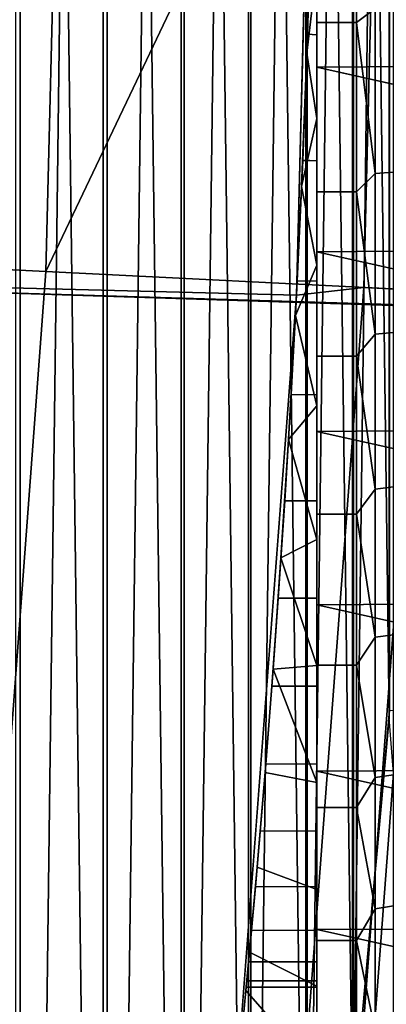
# Model space of a CAD drawing. Header units: metres. Extents: x -248 to 28, y -28 to 28.
# Tile 454 of 507: x 26.002 to 26.617, y -2.529 to -0.877. Entities that reach past the tile are written whole.
import ezdxf

# ---------------------------------------------------------------- set-up
doc = ezdxf.new("R2010")
doc.units = ezdxf.units.M
doc.layers.add('solid_10_061_053_XXX', color=7, linetype='CONTINUOUS')

msp = doc.modelspace()

# ---------------------------------------------------------------- linework, layer by layer
at = {"layer": 'solid_10_061_053_XXX'}
for points in [[(26.142359, -5.428349, 118), (26.142359, 5.428349, 118), (25.994907, 6.095469, 118)], [(25.994907, -6.095469, 118), (26.142359, -5.428349, 118), (25.994907, 6.095469, 118)], [(25.847754, 0, 25), (26.002975, 6.060962, 25), (26.002975, -6.060962, 25), (25.840338, -6.72063, 25)], [(26.002975, 6.060962, 25), (26.148746, 5.397497, 25), (26.002975, -6.060962, 25)], [(26.272715, -4.757564, 118), (26.272715, 4.757564, 118), (26.142359, 5.428349, 118)], [(26.142359, -5.428349, 118), (26.272715, -4.757564, 118), (26.142359, 5.428349, 118)], [(26.148746, 5.397497, 25), (26.148746, -5.397497, 25), (26.002975, -6.060962, 25)], [(26.148746, 5.397497, 25), (26.277611, 4.730447, 25), (26.148746, -5.397497, 25)], [(26.385849, -4.083733, 118), (26.385849, 4.083733, 118), (26.272715, 4.757564, 118)], [(26.272715, -4.757564, 118), (26.385849, -4.083733, 118), (26.272715, 4.757564, 118)], [(26.277611, 4.730447, 25), (26.277611, -4.730447, 25), (26.148746, -5.397497, 25)], [(26.277611, 4.730447, 25), (26.389452, 4.060376, 25), (26.277611, -4.730447, 25)], [(26.481707, -3.407232, 118), (26.481707, 3.407232, 118), (26.385849, 4.083733, 118)], [(26.385849, -4.083733, 118), (26.481707, -3.407232, 118), (26.385849, 4.083733, 118)], [(26.389452, 4.060376, 25), (26.389452, -4.060376, 25), (26.277611, -4.730447, 25)], [(26.389452, 4.060376, 25), (26.484211, 3.387706, 25), (26.389452, -4.060376, 25)], [(26.560226, -2.728418, 118), (26.560226, 2.728418, 118), (26.481707, 3.407232, 118)], [(26.481707, -3.407232, 118), (26.560226, -2.728418, 118), (26.481707, 3.407232, 118)], [(26.484211, 3.387706, 25), (26.484211, -3.387706, 25), (26.389452, -4.060376, 25)], [(26.484211, 3.387706, 25), (26.561832, 2.712746, 25), (26.484211, -3.387706, 25)], [(26.621344, -2.047934, 118), (26.621344, 2.047934, 118), (26.560226, 2.728418, 118)], [(26.560226, -2.728418, 118), (26.621344, -2.047934, 118), (26.560226, 2.728418, 118)], [(26.561832, 2.712746, 25), (26.561832, -2.712746, 25), (26.484211, -3.387706, 25)], [(26.561832, 2.712746, 25), (26.622246, 2.036155, 25), (26.561832, -2.712746, 25)], [(26.622246, 2.036155, 25), (26.622246, -2.036155, 25), (26.561832, -2.712746, 25)], [(26.466131, -1.339472, -9.8), (-26.5, 0, -9.8), (-26.466131, 1.339472, -9.8), (26.5, 0, -9.8)], [(26.364359, -2.677795, -9.8), (-26.466129, -1.339522, -9.8), (-26.5, 0, -9.8), (26.466131, -1.339472, -9.8)], [(25.847754, 0, 24.5), (25.813482, -1.330576, 24.5), (26.865471, -1.362568, 24.5), (26.9, 0, 24.5)], [(27.197371, 0, 118.5), (27.162636, -1.373994, 118.5), (25.813482, -1.330576, 118.5), (25.847754, 0, 118.5)], [(26.611965, 0, -9.793713), (26.578884, -1.326497, -9.793713), (26.466131, -1.339472, -9.8), (26.5, 0, -9.8)], [(26.046215, -1.299913, 135.939667), (26.078632, 0, 135.939667), (26.00148, 0, 136.084595), (25.362677, -1.265799, 137.162735)], [(26.670963, -1.331092, 134.685471), (26.704159, 0, 134.685471), (26.664379, 0, 134.769852), (26.046215, -1.299913, 135.939667)], [(26.046215, -1.299913, 135.939667), (26.664379, 0, 134.769852), (26.078632, 0, 135.939667)], [(26.578884, -1.326497, -9.793713), (26.611965, 0, -9.793713), (26.72263, 0, -9.774903), (26.689411, -1.332013, -9.774903)], [(26.598051, -0.57567, 8.1498), (26.566536, -0.591503, 8.149655), (26.566536, -0.881923, 8.087066), (26.598051, -0.858586, 8.090479)], [(26.598051, -0.57567, 1.2502), (26.598051, -0.858586, 1.309521), (26.566536, -0.881923, 1.312935), (26.566536, -0.591503, 1.250344)], [(26.566536, -0.881923, 8.087066), (26.566536, -0.591503, 8.149655), (26.5, -0.591513, 8.149652), (26.5, -0.881927, 8.087065)], [(26.566536, -0.591503, 1.250344), (26.566536, -0.881923, 1.312935), (26.5, -0.881927, 1.312936), (26.5, -0.591513, 1.250347)], [(26.5, -0.591513, 1.250347), (26.5, -0.881927, 1.312936), (26.5, -0.957224, 0.81622), (26.5, -0.641871, 0.751842)], [(26.5, -0.591513, 8.149652), (26.5, -0.641871, 8.648158), (26.5, -0.957224, 8.583779), (26.5, -0.881927, 8.087065)], [(27.18071, -0.95242, 0.815042), (27.186546, -0.79573, 0.779947), (26.5, -0.641871, 0.751842), (26.5, -0.957224, 0.81622)], [(27.186546, -0.795734, 8.620052), (27.18071, -0.952425, 8.584956), (26.5, -0.957224, 8.583779), (26.5, -0.641871, 8.648158)], [(26.491194, -0.683107, 7.104863), (26.490627, -0.704772, 7.65783), (26.483549, -0.93361, 7.586302), (26.484648, -0.901909, 7.031641)], [(26.491194, -0.683141, 2.295147), (26.484646, -0.901939, 2.368371), (26.483549, -0.933626, 1.813703), (26.490625, -0.704787, 1.742174)], [(26.5, -0.903068, 2.368808), (26.484646, -0.901939, 2.368371), (26.491194, -0.683141, 2.295147), (26.5, -0.684198, 2.295448)], [(26.5, -0.903068, 7.031192), (26.5, -0.684198, 7.104552), (26.491194, -0.683107, 7.104863), (26.484648, -0.901909, 7.031641)], [(26.5, -0.684198, 2.295448), (26.5, -0.789407, 1.753929), (26.5, -1.043147, 1.833933), (26.5, -0.903068, 2.368808)], [(26.5, -0.684198, 7.104552), (26.5, -0.903068, 7.031192), (26.5, -1.043147, 7.566067), (26.5, -0.789407, 7.646071)], [(26.5, -0.789407, 7.646071), (26.483549, -0.93361, 7.586302), (26.490627, -0.704772, 7.65783)], [(26.5, -0.789407, 1.753929), (26.490625, -0.704787, 1.742174), (26.483549, -0.933626, 1.813703)], [(26.5, -0.789407, 7.646071), (26.5, -1.043147, 7.566067), (26.483549, -0.93361, 7.586302)], [(26.5, -1.043147, 1.833933), (26.5, -0.789407, 1.753929), (26.483549, -0.933626, 1.813703)], [(26.598051, -0.858586, 8.090479), (26.566536, -0.881923, 8.087066), (26.598051, -1.135637, 8.007998)], [(26.598051, -1.135637, 1.392003), (26.566536, -0.881923, 1.312935), (26.598051, -0.858586, 1.309521)], [(26.598051, -1.135637, 1.392003), (26.598051, -0.858586, 1.309521), (26.628868, -0.856754, 1.316755), (26.628868, -1.133214, 1.399061)], [(26.598051, -0.858586, 8.090479), (26.598051, -1.135637, 8.007998), (26.628868, -1.133214, 8.000939), (26.628868, -0.856754, 8.083245)], [(26.566536, -1.165988, 8.000072), (26.566536, -0.881923, 8.087066), (26.5, -0.881927, 8.087065), (26.5, -1.165977, 8.000074)], [(26.566536, -0.881923, 1.312935), (26.566536, -1.165988, 1.399929), (26.5, -1.165977, 1.399925), (26.5, -0.881927, 1.312936)], [(26.5, -0.881927, 1.312936), (26.5, -1.165977, 1.399925), (26.5, -1.266591, 0.905832), (26.5, -0.957224, 0.81622)], [(26.5, -0.881927, 8.087065), (26.5, -0.957224, 8.583779), (26.5, -1.266591, 8.494168), (26.5, -1.165977, 8.000074)], [(26.598051, -1.135637, 8.007998), (26.566536, -0.881923, 8.087066), (26.566536, -1.165988, 8.000072)], [(26.598051, -1.135637, 1.392003), (26.566536, -1.165988, 1.399929), (26.566536, -0.881923, 1.312935)], [(26.484648, -0.901909, 7.031641), (26.483549, -0.93361, 7.586302), (26.474731, -1.156974, 7.494715), (26.476604, -1.11327, 6.938444)], [(26.484646, -0.901939, 2.368371), (26.476604, -1.1133, 2.461571), (26.474731, -1.156992, 1.905294), (26.483549, -0.933626, 1.813703)], [(26.5, -1.114345, 6.937909), (26.5, -0.903068, 7.031192), (26.484648, -0.901909, 7.031641), (26.476604, -1.11327, 6.938444)], [(26.5, -1.114345, 2.462091), (26.476604, -1.1133, 2.461571), (26.484646, -0.901939, 2.368371), (26.5, -0.903068, 2.368808)], [(26.5, -0.903068, 2.368808), (26.5, -1.043147, 1.833933), (26.5, -1.288987, 1.935763), (26.5, -1.114345, 2.462091)], [(26.5, -0.903068, 7.031192), (26.5, -1.114345, 6.937909), (26.5, -1.288987, 7.464237), (26.5, -1.043147, 7.566067)], [(26.5, -1.043147, 7.566067), (26.474731, -1.156974, 7.494715), (26.483549, -0.93361, 7.586302)], [(26.5, -1.043147, 1.833933), (26.483549, -0.933626, 1.813703), (26.474731, -1.156992, 1.905294)], [(27.17392, -1.107702, 0.856434), (27.18071, -0.95242, 0.815042), (26.5, -0.957224, 0.81622)], [(27.18071, -0.952425, 8.584956), (27.17392, -1.107707, 8.543564), (26.5, -0.957224, 8.583779)], [(27.166166, -1.261318, 0.904071), (27.17392, -1.107702, 0.856434), (26.5, -0.957224, 0.81622), (26.5, -1.266591, 0.905832)], [(27.17392, -1.107707, 8.543564), (27.166166, -1.261324, 8.495927), (26.5, -1.266591, 8.494168), (26.5, -0.957224, 8.583779)], [(26.5, -1.043147, 7.566067), (26.5, -1.288987, 7.464237), (26.474731, -1.156974, 7.494715)], [(26.5, -1.288987, 1.935763), (26.5, -1.043147, 1.833933), (26.474731, -1.156992, 1.905294)], [(26.476604, -1.11327, 6.938444), (26.474731, -1.156974, 7.494715), (26.464386, -1.373411, 7.383315), (26.46734, -1.315241, 6.826063)], [(26.476604, -1.1133, 2.461571), (26.46734, -1.315269, 2.573955), (26.464386, -1.373428, 2.016695), (26.474731, -1.156992, 1.905294)], [(26.5, -1.316095, 6.825534), (26.5, -1.114345, 6.937909), (26.476604, -1.11327, 6.938444), (26.46734, -1.315241, 6.826063)], [(26.5, -1.316095, 2.574466), (26.46734, -1.315269, 2.573955), (26.476604, -1.1133, 2.461571), (26.5, -1.114345, 2.462091)], [(26.5, -1.114345, 2.462091), (26.5, -1.288987, 1.935763), (26.5, -1.525012, 2.05863), (26.5, -1.316095, 2.574466)], [(26.5, -1.316095, 6.825534), (26.5, -1.288987, 7.464237), (26.5, -1.114345, 6.937909)], [(26.598051, -1.135637, 8.007998), (26.566536, -1.165988, 8.000072), (26.598051, -1.40493, 7.902919)], [(26.598051, -1.40493, 1.497081), (26.566536, -1.165988, 1.399929), (26.598051, -1.135637, 1.392003)], [(26.598051, -1.40493, 1.497081), (26.598051, -1.135637, 1.392003), (26.628868, -1.133214, 1.399061), (26.628868, -1.401933, 1.503915)], [(26.598051, -1.135637, 8.007998), (26.598051, -1.40493, 7.902919), (26.628868, -1.401933, 7.896085), (26.628868, -1.133214, 8.000939)], [(26.5, -1.288987, 7.464237), (26.464386, -1.373411, 7.383315), (26.474731, -1.156974, 7.494715)], [(26.5, -1.288987, 1.935763), (26.474731, -1.156992, 1.905294), (26.464386, -1.373428, 2.016695)], [(26.5, -1.165977, 1.399925), (26.5, -1.441662, 1.510705), (26.5, -1.568029, 1.020165), (26.5, -1.266591, 0.905832)], [(26.5, -1.165977, 8.000074), (26.5, -1.266591, 8.494168), (26.5, -1.568029, 8.379835), (26.5, -1.441662, 7.889295)], [(26.566536, -1.441653, 7.8893), (26.566536, -1.165988, 8.000072), (26.5, -1.165977, 8.000074), (26.5, -1.441662, 7.889295)], [(26.566536, -1.165988, 1.399929), (26.566536, -1.441653, 1.5107), (26.5, -1.441662, 1.510705), (26.5, -1.165977, 1.399925)], [(26.598051, -1.40493, 7.902919), (26.566536, -1.165988, 8.000072), (26.566536, -1.441653, 7.8893)], [(26.598051, -1.40493, 1.497081), (26.566536, -1.441653, 1.5107), (26.566536, -1.165988, 1.399929)], [(25.362677, -1.265799, 137.162735), (25.268053, -2.52845, 137.162735), (25.949041, -2.596593, 135.939667), (26.046215, -1.299913, 135.939667)], [(27.157553, -1.41304, 0.957899), (27.166166, -1.261318, 0.904071), (26.5, -1.266591, 0.905832)], [(27.166166, -1.261324, 8.495927), (27.157553, -1.413046, 8.442099), (26.5, -1.266591, 8.494168)], [(27.148069, -1.562618, 1.01785), (27.157553, -1.41304, 0.957899), (26.5, -1.266591, 0.905832), (26.5, -1.568029, 1.020165)], [(27.157553, -1.413046, 8.442099), (27.148067, -1.562624, 8.382147), (26.5, -1.568029, 8.379835), (26.5, -1.266591, 8.494168)], [(26.046215, -1.299913, 135.939667), (25.949041, -2.596593, 135.939667), (26.571459, -2.658875, 134.685471), (26.670963, -1.331092, 134.685471)], [(26.5, -1.288987, 7.464237), (26.5, -1.525012, 7.34137), (26.464386, -1.373411, 7.383315)], [(26.5, -1.525012, 2.05863), (26.5, -1.288987, 1.935763), (26.464386, -1.373428, 2.016695)], [(26.5, -1.316095, 6.825534), (26.5, -1.506572, 6.695053), (26.5, -1.525012, 7.34137), (26.5, -1.288987, 7.464237)], [(26.46734, -1.315241, 6.826063), (26.464386, -1.373411, 7.383315), (26.452757, -1.581662, 7.25242), (26.45717, -1.506024, 6.695466)], [(26.46734, -1.315269, 2.573955), (26.457169, -1.506052, 2.704555), (26.452757, -1.581677, 2.147591), (26.464386, -1.373428, 2.016695)], [(26.5, -1.506572, 2.704947), (26.457169, -1.506052, 2.704555), (26.46734, -1.315269, 2.573955), (26.5, -1.316095, 2.574466)], [(26.5, -1.506572, 6.695053), (26.5, -1.316095, 6.825534), (26.46734, -1.315241, 6.826063), (26.45717, -1.506024, 6.695466)], [(26.5, -1.316095, 2.574466), (26.5, -1.525012, 2.05863), (26.5, -1.506572, 2.704947)], [(25.813482, -1.330576, 24.5), (25.710758, -2.657663, 24.5), (26.761875, -2.722479, 24.5), (26.865471, -1.362568, 24.5)], [(27.058289, -2.746949, 118.5), (25.710758, -2.657669, 118.5), (25.813482, -1.330576, 118.5), (27.162636, -1.373994, 118.5)], [(26.578884, -1.326497, -9.793713), (26.479723, -2.649696, -9.793713), (26.364359, -2.677795, -9.8), (26.466131, -1.339472, -9.8)], [(26.689411, -1.332013, -9.774903), (26.58984, -2.660715, -9.774903), (26.479723, -2.649696, -9.793713), (26.578884, -1.326497, -9.793713)], [(26.670963, -1.331092, 134.685471), (26.571459, -2.658875, 134.685471), (27.120987, -2.757933, 133.423676), (27.225864, -1.380738, 133.423676)], [(26.797138, -1.33739, -9.743809), (26.697165, -2.671454, -9.743809), (26.58984, -2.660715, -9.774903), (26.689411, -1.332013, -9.774903)], [(26.194759, -4.010514, -9.8), (-26.364351, -2.677873, -9.8), (-26.466129, -1.339522, -9.8), (26.364359, -2.677795, -9.8)], [(26.5, -1.525012, 7.34137), (26.452757, -1.581662, 7.25242), (26.464386, -1.373411, 7.383315)], [(26.5, -1.525012, 2.05863), (26.464386, -1.373428, 2.016695), (26.452757, -1.581677, 2.147591)], [(26.598051, -1.664627, 1.624039), (26.598051, -1.40493, 1.497081), (26.628868, -1.401933, 1.503915), (26.628868, -1.661075, 1.630602)], [(26.598051, -1.40493, 7.902919), (26.598051, -1.664627, 7.775961), (26.628868, -1.661075, 7.769398), (26.628868, -1.401933, 7.896085)], [(26.598051, -1.40493, 7.902919), (26.566536, -1.441653, 7.8893), (26.598051, -1.664627, 7.775961)], [(26.598051, -1.664627, 1.624039), (26.566536, -1.441653, 1.5107), (26.598051, -1.40493, 1.497081)], [(26.566536, -1.70693, 7.755551), (26.566536, -1.441653, 7.8893), (26.5, -1.441662, 7.889295), (26.5, -1.706938, 7.755546)], [(26.566536, -1.441653, 1.5107), (26.566536, -1.70693, 1.644449), (26.5, -1.706938, 1.644454), (26.5, -1.441662, 1.510705)], [(26.5, -1.441662, 1.510705), (26.5, -1.706938, 1.644454), (26.5, -1.858887, 1.158166), (26.5, -1.568029, 1.020165)], [(26.5, -1.441662, 7.889295), (26.5, -1.568029, 8.379835), (26.5, -1.858887, 8.241834), (26.5, -1.706938, 7.755546)], [(26.598051, -1.664627, 7.775961), (26.566536, -1.441653, 7.8893), (26.566536, -1.70693, 7.755551)], [(26.598051, -1.664627, 1.624039), (26.566536, -1.70693, 1.644449), (26.566536, -1.441653, 1.5107)], [(26.45717, -1.506024, 6.695466), (26.452757, -1.581662, 7.25242), (26.440166, -1.779769, 7.102802), (26.446436, -1.684047, 6.547694)], [(26.457169, -1.506052, 2.704555), (26.446434, -1.684073, 2.85233), (26.440166, -1.779787, 2.297213), (26.452757, -1.581677, 2.147591)], [(26.5, -1.684256, 2.852496), (26.446434, -1.684073, 2.85233), (26.457169, -1.506052, 2.704555), (26.5, -1.506572, 2.704947)], [(26.5, -1.684256, 6.547504), (26.5, -1.506572, 6.695053), (26.45717, -1.506024, 6.695466), (26.446436, -1.684047, 6.547694)], [(26.5, -1.506572, 2.704947), (26.5, -1.525012, 2.05863), (26.5, -1.749397, 2.201579), (26.5, -1.684256, 2.852496)], [(26.5, -1.506572, 6.695053), (26.5, -1.684256, 6.547504), (26.5, -1.749397, 7.198421), (26.5, -1.525012, 7.34137)], [(26.5, -1.525012, 7.34137), (26.5, -1.749397, 7.198421), (26.452757, -1.581662, 7.25242)], [(26.5, -1.749397, 2.201579), (26.5, -1.525012, 2.05863), (26.452757, -1.581677, 2.147591)], [(27.137831, -1.709807, 1.083847), (27.148069, -1.562618, 1.01785), (26.5, -1.568029, 1.020165)], [(27.148067, -1.562624, 8.382147), (27.137831, -1.709813, 8.31615), (26.5, -1.568029, 8.379835)], [(27.126842, -1.854371, 1.155807), (27.137831, -1.709807, 1.083847), (26.5, -1.568029, 1.020165), (26.5, -1.858887, 1.158166)], [(27.137831, -1.709813, 8.31615), (27.126842, -1.854378, 8.24419), (26.5, -1.858887, 8.241834), (26.5, -1.568029, 8.379835)], [(26.5, -1.749397, 7.198421), (26.440166, -1.779769, 7.102802), (26.452757, -1.581662, 7.25242)], [(26.5, -1.749397, 2.201579), (26.452757, -1.581677, 2.147591), (26.440166, -1.779787, 2.297213)], [(26.598051, -1.664627, 7.775961), (26.566536, -1.70693, 7.755551), (26.598051, -1.912952, 7.627991)], [(26.598051, -1.912952, 1.772009), (26.566536, -1.70693, 1.644449), (26.598051, -1.664627, 1.624039)], [(26.598051, -1.912952, 1.772009), (26.598051, -1.664627, 1.624039), (26.628868, -1.661075, 1.630602), (26.628868, -1.90887, 1.778256)], [(26.598051, -1.664627, 7.775961), (26.598051, -1.912952, 7.627991), (26.628868, -1.90887, 7.621744), (26.628868, -1.661075, 7.769398)], [(26.446436, -1.684047, 6.547694), (26.440166, -1.779769, 7.102802), (26.426937, -1.966466, 6.934984), (26.435513, -1.847612, 6.384141)], [(26.446434, -1.684073, 2.85233), (26.435511, -1.847635, 3.015884), (26.426937, -1.966479, 2.465029), (26.440166, -1.779787, 2.297213)], [(26.5, -1.684256, 2.852496), (26.5, -1.847509, 3.015746), (26.435511, -1.847635, 3.015884), (26.446434, -1.684073, 2.85233)], [(26.5, -1.847509, 6.384254), (26.5, -1.684256, 6.547504), (26.446436, -1.684047, 6.547694), (26.435513, -1.847612, 6.384141)], [(26.5, -1.684256, 2.852496), (26.5, -1.749397, 2.201579), (26.5, -1.960498, 2.363563), (26.5, -1.847509, 3.015746)], [(26.5, -1.684256, 6.547504), (26.5, -1.847509, 6.384254), (26.5, -1.960498, 7.036437), (26.5, -1.749397, 7.198421)], [(26.566536, -1.959909, 7.599785), (26.566536, -1.70693, 7.755551), (26.5, -1.706938, 7.755546), (26.5, -1.9599, 7.599791)], [(26.566536, -1.70693, 1.644449), (26.566536, -1.959909, 1.800215), (26.5, -1.9599, 1.800209), (26.5, -1.706938, 1.644454)], [(26.5, -1.706938, 1.644454), (26.5, -1.9599, 1.800209), (26.5, -2.137729, 1.319169), (26.5, -1.858887, 1.158166)], [(26.5, -1.706938, 7.755546), (26.5, -1.858887, 8.241834), (26.5, -2.137729, 8.080831), (26.5, -1.9599, 7.599791)], [(26.598051, -1.912952, 7.627991), (26.566536, -1.70693, 7.755551), (26.566536, -1.959909, 7.599785)], [(26.598051, -1.912952, 1.772009), (26.566536, -1.959909, 1.800215), (26.566536, -1.70693, 1.644449)], [(26.5, -1.749397, 7.198421), (26.5, -1.960498, 7.036437), (26.440166, -1.779769, 7.102802)], [(26.5, -1.960498, 2.363563), (26.5, -1.749397, 2.201579), (26.440166, -1.779787, 2.297213)], [(26.5, -1.960498, 7.036437), (26.426937, -1.966466, 6.934984), (26.440166, -1.779769, 7.102802)], [(26.5, -1.960498, 2.363563), (26.440166, -1.779787, 2.297213), (26.426937, -1.966479, 2.465029)], [(26.435513, -1.847612, 6.384141), (26.426937, -1.966466, 6.934984), (26.413456, -2.139933, 6.75007), (26.424768, -1.995386, 6.206133)], [(26.5, -1.847509, 6.384254), (26.435513, -1.847612, 6.384141), (26.424768, -1.995386, 6.206133), (26.5, -1.995052, 6.206576)], [(26.5, -1.847509, 3.015746), (26.5, -1.995052, 3.193424), (26.424768, -1.995408, 3.193896), (26.435511, -1.847635, 3.015884)], [(26.435511, -1.847635, 3.015884), (26.424768, -1.995408, 3.193896), (26.426937, -1.966479, 2.465029)], [(26.5, -1.847509, 3.015746), (26.5, -1.960498, 2.363563), (26.5, -2.156685, 2.543335), (26.5, -1.995052, 3.193424)], [(26.5, -1.995052, 6.206576), (26.5, -1.960498, 7.036437), (26.5, -1.847509, 6.384254)], [(27.115223, -1.996036, 1.233613), (27.126842, -1.854371, 1.155807), (26.5, -1.858887, 1.158166)], [(27.126842, -1.854378, 8.24419), (27.115223, -1.996043, 8.166383), (26.5, -1.858887, 8.241834)], [(27.103031, -2.134552, 1.317148), (27.115223, -1.996036, 1.233613), (26.5, -1.858887, 1.158166), (26.5, -2.137729, 1.319169)], [(27.115223, -1.996043, 8.166383), (27.103031, -2.134559, 8.082848), (26.5, -2.137729, 8.080831), (26.5, -1.858887, 8.241834)], [(26.598051, -1.912952, 7.627991), (26.566536, -1.959909, 7.599785), (26.598051, -2.14821, 7.46002)], [(26.598051, -2.14821, 1.93998), (26.566536, -1.959909, 1.800215), (26.598051, -1.912952, 1.772009)], [(26.598051, -2.14821, 1.93998), (26.598051, -1.912952, 1.772009), (26.628868, -1.90887, 1.778256), (26.628868, -2.143626, 1.945869)], [(26.598051, -1.912952, 7.627991), (26.598051, -2.14821, 7.46002), (26.628868, -2.143626, 7.454131), (26.628868, -1.90887, 7.621744)], [(26.5, -1.960498, 7.036437), (26.5, -2.156685, 6.856665), (26.426937, -1.966466, 6.934984)], [(26.5, -2.156685, 2.543335), (26.5, -1.960498, 2.363563), (26.426937, -1.966479, 2.465029)], [(26.5, -1.9599, 1.800209), (26.5, -2.198775, 1.97688), (26.5, -2.403043, 1.502294), (26.5, -2.137729, 1.319169)], [(26.5, -1.9599, 7.599791), (26.5, -2.137729, 8.080831), (26.5, -2.403043, 7.897707), (26.5, -2.198775, 7.42312)], [(26.566536, -2.198767, 7.423128), (26.566536, -1.959909, 7.599785), (26.5, -1.9599, 7.599791), (26.5, -2.198775, 7.42312)], [(26.566536, -1.959909, 1.800215), (26.566536, -2.198767, 1.976872), (26.5, -2.198775, 1.97688), (26.5, -1.9599, 1.800209)], [(26.5, -1.995052, 6.206576), (26.5, -2.125543, 6.016075), (26.5, -2.156685, 6.856665), (26.5, -1.960498, 7.036437)], [(26.598051, -2.14821, 7.46002), (26.566536, -1.959909, 7.599785), (26.566536, -2.198767, 7.423128)], [(26.598051, -2.14821, 1.93998), (26.566536, -2.198767, 1.976872), (26.566536, -1.959909, 1.800215)], [(26.5, -2.156685, 6.856665), (26.413456, -2.139933, 6.75007), (26.426937, -1.966466, 6.934984)], [(26.5, -2.156685, 2.543335), (26.426937, -1.966479, 2.465029), (26.413456, -2.139949, 2.649948)], [(26.424768, -1.995408, 3.193896), (26.414579, -2.126024, 3.384703), (26.413456, -2.139949, 2.649948), (26.426937, -1.966479, 2.465029)], [(26.414581, -2.126005, 6.015327), (26.424768, -1.995386, 6.206133), (26.413456, -2.139933, 6.75007)], [(26.5, -1.995052, 3.193424), (26.5, -2.125543, 3.383925), (26.414579, -2.126024, 3.384703), (26.424768, -1.995408, 3.193896)], [(26.5, -1.995052, 6.206576), (26.424768, -1.995386, 6.206133), (26.414581, -2.126005, 6.015327), (26.5, -2.125543, 6.016075)], [(26.5, -1.995052, 3.193424), (26.5, -2.156685, 2.543335), (26.5, -2.125543, 3.383925)], [(26.735212, -2.027157, 25.006287), (26.598961, -3.372864, 25.006287), (26.561832, -2.712746, 25), (26.622246, -2.036155, 25)], [(26.845564, -2.035522, 25.025095), (26.70875, -3.386783, 25.025095), (26.598961, -3.372864, 25.006287), (26.735212, -2.027157, 25.006287)], [(26.672869, -2.713973, 117.993866), (26.621344, -2.047934, 118), (26.560226, -2.728418, 118)], [(26.414579, -2.126024, 3.384703), (26.405294, -2.238396, 3.586633), (26.400122, -2.298597, 2.850754), (26.413456, -2.139949, 2.649948)], [(26.414581, -2.126005, 6.015327), (26.413456, -2.139933, 6.75007), (26.400124, -2.298586, 6.549261), (26.405296, -2.23838, 5.813399)], [(26.5, -2.125543, 3.383925), (26.5, -2.237901, 3.585639), (26.405294, -2.238396, 3.586633), (26.414579, -2.126024, 3.384703)], [(26.5, -2.125543, 6.016075), (26.414581, -2.126005, 6.015327), (26.405296, -2.23838, 5.813399), (26.5, -2.237901, 5.814361)], [(26.5, -2.125543, 3.383925), (26.5, -2.156685, 2.543335), (26.5, -2.336431, 2.739492), (26.5, -2.237901, 3.585639)], [(26.5, -2.237901, 5.814361), (26.5, -2.156685, 6.856665), (26.5, -2.125543, 6.016075)], [(26.5, -2.156685, 2.543335), (26.413456, -2.139949, 2.649948), (26.400122, -2.298597, 2.850754), (26.5, -2.336431, 2.739492)], [(26.5, -2.156685, 6.856665), (26.5, -2.336431, 6.660508), (26.400124, -2.298586, 6.549261), (26.413456, -2.139933, 6.75007)], [(27.090338, -2.269669, 1.406278), (27.103031, -2.134552, 1.317148), (26.5, -2.137729, 1.319169)], [(27.103031, -2.134559, 8.082848), (27.090338, -2.269675, 7.993717), (26.5, -2.137729, 8.080831)], [(27.077253, -2.401136, 1.500852), (27.090338, -2.269669, 1.406278), (26.5, -2.137729, 1.319169), (26.5, -2.403043, 1.502294)], [(27.090338, -2.269675, 7.993717), (27.077253, -2.401142, 7.899143), (26.5, -2.403043, 7.897707), (26.5, -2.137729, 8.080831)], [(26.598051, -2.368793, 2.126804), (26.598051, -2.14821, 1.93998), (26.628868, -2.143626, 1.945869), (26.628868, -2.363739, 2.132295)], [(26.598051, -2.14821, 7.46002), (26.598051, -2.368793, 7.273196), (26.628868, -2.363739, 7.267705), (26.628868, -2.143626, 7.454131)], [(26.5, -2.237901, 5.814361), (26.5, -2.33118, 5.603106), (26.5, -2.336431, 6.660508), (26.5, -2.156685, 6.856665)], [(26.598051, -2.14821, 7.46002), (26.566536, -2.198767, 7.423128), (26.598051, -2.368793, 7.273196)], [(26.598051, -2.368793, 2.126804), (26.566536, -2.198767, 1.976872), (26.598051, -2.14821, 1.93998)], [(26.566536, -2.421781, 7.226851), (26.566536, -2.198767, 7.423128), (26.5, -2.198775, 7.42312), (26.5, -2.421793, 7.22684)], [(26.566536, -2.198767, 1.976872), (26.566536, -2.421781, 2.173149), (26.5, -2.421793, 2.17316), (26.5, -2.198775, 1.97688)], [(26.5, -2.198775, 1.97688), (26.5, -2.421793, 2.17316), (26.5, -2.403043, 1.502294)], [(26.5, -2.198775, 7.42312), (26.5, -2.403043, 7.897707), (26.5, -2.652521, 7.694022), (26.5, -2.421793, 7.22684)], [(26.598051, -2.368793, 7.273196), (26.566536, -2.198767, 7.423128), (26.566536, -2.421781, 7.226851)], [(26.598051, -2.368793, 2.126804), (26.566536, -2.421781, 2.173149), (26.566536, -2.198767, 1.976872)], [(26.405296, -2.23838, 5.813399), (26.400124, -2.298586, 6.549261), (26.387331, -2.441049, 6.333762), (26.39723, -2.331585, 5.602059)], [(26.5, -2.237901, 3.585639), (26.5, -2.33118, 3.796895), (26.397228, -2.331598, 3.797974), (26.405294, -2.238396, 3.586633)], [(26.405294, -2.238396, 3.586633), (26.397228, -2.331598, 3.797974), (26.400122, -2.298597, 2.850754)], [(26.5, -2.237901, 5.814361), (26.405296, -2.23838, 5.813399), (26.39723, -2.331585, 5.602059), (26.5, -2.33118, 5.603106)], [(26.5, -2.237901, 3.585639), (26.5, -2.336431, 2.739492), (26.5, -2.33118, 3.796895)], [(26.5, -2.336431, 6.660508), (26.5, -2.498407, 6.449415), (26.387331, -2.441049, 6.333762), (26.400124, -2.298586, 6.549261)], [(26.5, -2.336431, 2.739492), (26.400122, -2.298597, 2.850754), (26.387331, -2.44106, 3.066256), (26.5, -2.498407, 2.950585)], [(26.397228, -2.331598, 3.797974), (26.390656, -2.404847, 4.01684), (26.387331, -2.44106, 3.066256), (26.400122, -2.298597, 2.850754)], [(26.390657, -2.404837, 5.383194), (26.39723, -2.331585, 5.602059), (26.387331, -2.441049, 6.333762)], [(26.5, -2.33118, 3.796895), (26.5, -2.404561, 4.015836), (26.390656, -2.404847, 4.01684), (26.397228, -2.331598, 3.797974)], [(26.5, -2.33118, 5.603106), (26.39723, -2.331585, 5.602059), (26.390657, -2.404837, 5.383194), (26.5, -2.404561, 5.384164)], [(26.5, -2.33118, 3.796895), (26.5, -2.336431, 2.739492), (26.5, -2.498407, 2.950585), (26.5, -2.404561, 4.015836)], [(26.5, -2.404561, 5.384164), (26.5, -2.336431, 6.660508), (26.5, -2.33118, 5.603106)], [(26.5, -2.45744, 5.159332), (26.5, -2.489331, 4.930707), (26.5, -2.498407, 6.449415), (26.5, -2.336431, 6.660508)], [(26.5, -2.45744, 5.159332), (26.5, -2.336431, 6.660508), (26.5, -2.404561, 5.384164)], [(26.598051, -2.368793, 7.273196), (26.566536, -2.421781, 7.226851), (26.598051, -2.573195, 7.068793)], [(26.598051, -2.573195, 2.331207), (26.566536, -2.421781, 2.173149), (26.598051, -2.368793, 2.126804)], [(26.598051, -2.573195, 2.331207), (26.598051, -2.368793, 2.126804), (26.628868, -2.363739, 2.132295), (26.628868, -2.567705, 2.336261)], [(26.598051, -2.368793, 7.273196), (26.598051, -2.573195, 7.068793), (26.628868, -2.567705, 7.063739), (26.628868, -2.363739, 7.267705)], [(26.390657, -2.404837, 5.383194), (26.387331, -2.441049, 6.333762), (26.381271, -2.505688, 6.221134), (26.385798, -2.457578, 5.158589)], [(26.5, -2.404561, 5.384164), (26.390657, -2.404837, 5.383194), (26.385798, -2.457578, 5.158589), (26.5, -2.45744, 5.159332)], [(26.5, -2.404561, 4.015836), (26.5, -2.45744, 4.240668), (26.385798, -2.457585, 4.241447), (26.390656, -2.404847, 4.01684)], [(26.390656, -2.404847, 4.01684), (26.385798, -2.457585, 4.241447), (26.387331, -2.44106, 3.066256)], [(27.063807, -2.528727, 1.600719), (27.077253, -2.401136, 1.500852), (26.5, -2.403043, 1.502294)], [(27.077253, -2.401142, 7.899143), (27.063805, -2.528733, 7.799276), (26.5, -2.403043, 7.897707)], [(26.5, -2.421793, 2.17316), (26.5, -2.627343, 2.387628), (26.5, -2.652521, 1.705978), (26.5, -2.403043, 1.502294)], [(27.050171, -2.652197, 1.705697), (27.063807, -2.528727, 1.600719), (26.5, -2.403043, 1.502294), (26.5, -2.652521, 1.705978)], [(27.063805, -2.528733, 7.799276), (27.050169, -2.652203, 7.694297), (26.5, -2.652521, 7.694022), (26.5, -2.403043, 7.897707)], [(26.5, -2.404561, 4.015836), (26.5, -2.498407, 2.950585), (26.5, -2.45744, 4.240668)], [(26.566536, -2.627351, 7.012364), (26.566536, -2.421781, 7.226851), (26.5, -2.421793, 7.22684), (26.5, -2.627343, 7.012372)], [(26.566536, -2.421781, 2.173149), (26.566536, -2.627351, 2.387636), (26.5, -2.627343, 2.387628), (26.5, -2.421793, 2.17316)], [(26.5, -2.627343, 7.012372), (26.5, -2.421793, 7.22684), (26.5, -2.652521, 7.694022)], [(26.598051, -2.573195, 7.068793), (26.566536, -2.421781, 7.226851), (26.566536, -2.627351, 7.012364)], [(26.598051, -2.573195, 2.331207), (26.566536, -2.627351, 2.387636), (26.566536, -2.421781, 2.173149)], [(26.5, -2.498407, 6.449415), (26.5, -2.641382, 6.22499), (26.381271, -2.505688, 6.221134), (26.387331, -2.441049, 6.333762)], [(26.5, -2.641382, 3.17501), (26.5, -2.498407, 2.950585), (26.387331, -2.44106, 3.066256), (26.381271, -2.505698, 3.178885)], [(26.382816, -2.489371, 4.469724), (26.381811, -2.500001, 4.700018), (26.381271, -2.505698, 3.178885), (26.387331, -2.44106, 3.066256)], [(26.385798, -2.457585, 4.241447), (26.382816, -2.489371, 4.469724), (26.387331, -2.44106, 3.066256)], [(26.382818, -2.489367, 4.930312), (26.385798, -2.457578, 5.158589), (26.381271, -2.505688, 6.221134)], [(26.5, -2.45744, 4.240668), (26.5, -2.489331, 4.469292), (26.382816, -2.489371, 4.469724), (26.385798, -2.457585, 4.241447)], [(26.5, -2.45744, 5.159332), (26.385798, -2.457578, 5.158589), (26.382818, -2.489367, 4.930312), (26.5, -2.489331, 4.930707)], [(26.5, -2.45744, 4.240668), (26.5, -2.498407, 2.950585), (26.5, -2.489331, 4.469292)], [(26.381811, -2.500001, 4.700018), (26.382818, -2.489367, 4.930312), (26.381271, -2.505688, 6.221134)], [(26.5, -2.5, 4.7), (26.5, -2.489331, 4.930707), (26.382818, -2.489367, 4.930312), (26.381811, -2.500001, 4.700018)], [(26.5, -2.489331, 4.469292), (26.5, -2.5, 4.7), (26.381811, -2.500001, 4.700018), (26.382816, -2.489371, 4.469724)], [(26.5, -2.489331, 4.469292), (26.5, -2.498407, 2.950585), (26.5, -2.641382, 3.17501), (26.5, -2.5, 4.7)], [(26.5, -2.5, 4.7), (26.5, -2.498407, 6.449415), (26.5, -2.489331, 4.930707)], [(26.381271, -2.505698, 3.178885), (26.375494, -2.565799, 6.105414), (26.375492, -2.565808, 3.294604)], [(26.5, -2.641382, 3.17501), (26.381271, -2.505698, 3.178885), (26.375492, -2.565808, 3.294604)], [(26.381811, -2.500001, 4.700018), (26.381271, -2.505688, 6.221134), (26.375494, -2.565799, 6.105414), (26.381271, -2.505698, 3.178885)], [(26.5, -2.641382, 6.22499), (26.375494, -2.565799, 6.105414), (26.381271, -2.505688, 6.221134)], [(26.5, -2.5, 4.7), (26.5, -2.641382, 3.17501), (26.5, -2.641382, 6.22499), (26.5, -2.498407, 6.449415)]]:
    msp.add_3dface(points, dxfattribs=at)

doc.saveas('drawing.dxf')
